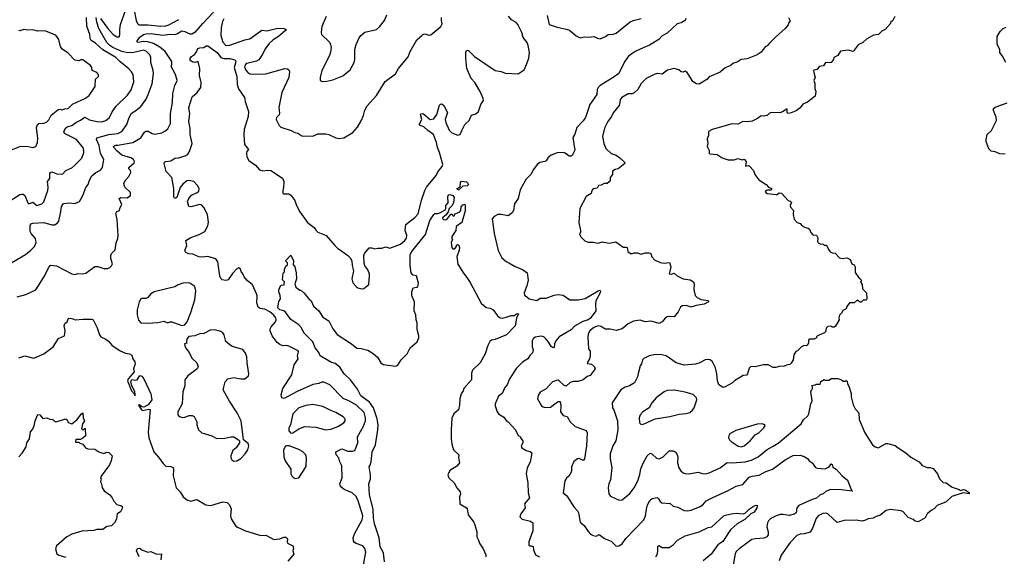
# Model space of a CAD drawing. Extents: x 2057697 to 2160550, y 827490 to 1016834.
# Tile 272 of 509: x 2111313 to 2121157, y 899000 to 904364. Entities that reach past the tile are written whole.
import ezdxf

# ---------------------------------------------------------------- set-up
doc = ezdxf.new("R2010")
doc.units = 0

msp = doc.modelspace()

# ---------------------------------------------------------------- linework, layer by layer
at = {"layer": '0CON20XD'}
for points in [[(2111287.3, 901592.7), (2111375, 901616), (2111473.8, 901665), (2111561.1, 901798.9), (2111600, 901885), (2111620.9, 901909.1), (2111680, 901905), (2111835, 901824.5), (2111865, 901815.7), (2111895, 901826.9), (2111945, 901822.5), (2111975, 901830.8), (2112065, 901897.5), (2112095, 901896.7), (2112155, 901876.7), (2112195, 901877.5), (2112215, 901887.5), (2112232.5, 901905), (2112240, 901925), (2112223.3, 901976.7), (2112223, 902007), (2112230, 902025), (2112267.7, 902062.3), (2112276.4, 902133.6), (2112293.8, 902175), (2112296.2, 902205), (2112288.8, 902365), (2112274.2, 902425), (2112284.2, 902445.8), (2112310, 902455), (2112318, 902485), (2112335.8, 902515), (2112306, 902575), (2112324.5, 902585.5), (2112386.8, 902583.2), (2112422.5, 902605), (2112422.5, 902635), (2112365, 902691.2), (2112354.3, 902725), (2112368, 902755), (2112404.2, 902795), (2112422.9, 902835), (2112420.8, 902855), (2112403.8, 902873.8), (2112403.1, 902885), (2112456.1, 902933.9), (2112460.8, 902945), (2112450.8, 902965), (2112425, 902983.5), (2112335, 903010), (2112285, 903053.8), (2112254.4, 903085), (2112251.4, 903095), (2112275, 903111.1), (2112295, 903109.4), (2112445, 903137.5), (2112525, 903184.3), (2112559.6, 903240.4), (2112575, 903251.1), (2112598.3, 903248.3), (2112638.8, 903225), (2112665, 903218.1), (2112735, 903234.2), (2112765, 903249.2), (2112795, 903273.8), (2112820.8, 903325), (2112820, 903425), (2112840, 903535), (2112845.6, 903625), (2112865, 903707.5), (2112886.2, 903755), (2112872, 903815), (2112826, 903895), (2112833.4, 903916.6), (2112833.8, 903945), (2112767.2, 904045), (2112715, 904090.8), (2112649.6, 904125), (2112595, 904141.8), (2112553.3, 904146.7), (2112495, 904135.7), (2112484.4, 904145), (2112515, 904189.5), (2112551.9, 904215), (2112577.1, 904222.9), (2112625.2, 904225.2), (2112745, 904210.8), (2112815, 904220), (2112865, 904217.4), (2112885, 904222.2), (2112935, 904251.5), (2112965, 904246.4), (2112991.5, 904231.5), (2113015, 904221.5), (2113035, 904222), (2113074.7, 904245.3), (2113143.4, 904326.6), (2113251.3, 904438.7)], [(2112121.4, 904375), (2112195.4, 904275), (2112249.2, 904215), (2112285, 904192.7), (2112306.2, 904193.8), (2112315.5, 904215), (2112314.5, 904265), (2112320.8, 904315), (2112374.1, 904465)], [(2112453.3, 904475), (2112476.7, 904356.7), (2112490, 904325), (2112505, 904313.5), (2112595, 904313.4), (2112725, 904299.2), (2112775, 904303.6), (2112805, 904312), (2112905, 904365.9)], [(2111190.4, 902535), (2111315, 902615.2), (2111335, 902621.1), (2111348.4, 902618.4), (2111364.3, 902605), (2111395, 902532.5), (2111403.8, 902523.8), (2111445, 902541.2), (2111485, 902506.2), (2111535, 902524.2), (2111555, 902543.8), (2111595.3, 902655), (2111598.4, 902685), (2111590.6, 902745), (2111613.1, 902775), (2111615.6, 902825), (2111622.7, 902837.3), (2111635, 902841.4), (2111685, 902823.1), (2111739.5, 902820.5), (2111773.8, 902855), (2111835, 902884.4), (2111865, 902908.1), (2111935, 902981.2), (2111955.4, 903035), (2111949.8, 903079.8), (2111880, 903165), (2111761.9, 903225), (2111754.6, 903245), (2111775, 903284.3), (2111793.3, 903295), (2111835.3, 903304.7), (2111875, 903336.9), (2111922.1, 903357.9), (2111965, 903390.9), (2112011.7, 903361.7), (2112084.4, 903345.6), (2112135, 903344.4), (2112172.9, 903357.1), (2112211.4, 903385), (2112238.7, 903441.3), (2112278.9, 903501.1), (2112390, 903610), (2112427.6, 903662.4), (2112455.7, 903744.3), (2112448.1, 903815), (2112432.4, 903842.4), (2112405, 903871.4), (2112314.7, 903944.7), (2112275.5, 903985), (2112144.1, 904064.1), (2112069.8, 904129.8), (2112026.6, 904156.6), (2112018.2, 904175), (2112014.5, 904215), (2111985, 904300), (2111980, 904385)], [(2111235, 901937.5), (2111371.7, 902018.3), (2111425, 902059.2), (2111461.4, 902095), (2111478.5, 902135), (2111470.9, 902175), (2111426.2, 902225), (2111416.2, 902245), (2111418.2, 902305), (2111425, 902322.9), (2111445, 902329.6), (2111555, 902337.3), (2111635, 902312.9), (2111665, 902314.3), (2111694.2, 902335), (2111705, 902351.2), (2111725.5, 902445), (2111731.4, 902495), (2111751.9, 902528.1), (2111815, 902532.5), (2111865, 902528.1), (2111912.1, 902547.9), (2111945.8, 902605), (2111974.6, 902685.4), (2111996.9, 902715), (2112010.2, 902759.8), (2112035, 902802), (2112075, 902837.1), (2112121.3, 902858.7), (2112142.5, 902885), (2112152.9, 902965), (2112121.2, 903025), (2112106.2, 903105), (2112080.3, 903165), (2112085, 903184.4), (2112205, 903217.8), (2112294.3, 903225.7), (2112334.2, 903245.8), (2112382.9, 903315), (2112402.7, 903375), (2112427.5, 903425), (2112474.7, 903455.3), (2112523.1, 903496.9), (2112579.2, 903570.8), (2112596.4, 903615), (2112637.4, 903722.6), (2112650, 903825), (2112647.9, 903855), (2112622.7, 903935), (2112624.5, 903985), (2112613.3, 904013.3), (2112581.4, 904045), (2112555, 904058.5), (2112455, 904035.7), (2112395, 904032.7), (2112335, 904047), (2112244.7, 904085), (2112213.5, 904105), (2112184.9, 904134.9), (2112105.2, 904275), (2112085, 904340), (2112079.3, 904385)], [(2114087.1, 900647.1), (2113957, 900577), (2113932.5, 900585), (2113926.2, 900615), (2113945, 900676), (2114032.2, 900815), (2114058.2, 900915), (2114096.9, 900975), (2114092, 901005), (2114100, 901045), (2114096.7, 901055), (2114005, 901100), (2113985, 901106.2), (2113945, 901104), (2113915, 901115.8), (2113888.1, 901138.1), (2113838, 901205), (2113816.2, 901255), (2113816, 901275), (2113826, 901295), (2113871.9, 901345), (2113877.8, 901365), (2113874.4, 901385), (2113851.9, 901415), (2113812.9, 901445), (2113765, 901468.8), (2113716.9, 901476.9), (2113698.5, 901488.5), (2113685.5, 901535), (2113688.6, 901605), (2113681.9, 901625), (2113639.4, 901715), (2113587.8, 901757.8), (2113556.2, 901795), (2113543.3, 901825), (2113526.1, 901846.1), (2113520.7, 901870.7), (2113505, 901882.5), (2113485, 901873.3), (2113441.7, 901828.3), (2113398.2, 901761.8), (2113375, 901757.8), (2113336.7, 901765), (2113325.5, 901775.5), (2113315.6, 901805), (2113294.2, 901945), (2113274.5, 901974.5), (2113195, 901997.5), (2113135, 901988.8), (2113105, 901991.8), (2113045, 902018.9), (2113003.2, 902023.2), (2112973.3, 902035), (2112963.3, 902055), (2112984.2, 902105), (2112975, 902158), (2113024.6, 902185.4), (2113106.7, 902215), (2113163.3, 902245), (2113195, 902302.5), (2113201.2, 902338.8), (2113191.5, 902415), (2113155, 902487.1), (2113135, 902508.6), (2113115, 902515.7), (2113025, 902494.4), (2113002.5, 902495), (2112992, 902545), (2113003.6, 902576.4), (2113029.5, 902610.5), (2113088, 902635), (2113105, 902650), (2113105.9, 902675), (2113089.1, 902705), (2113053.5, 902745), (2113005, 902757.2), (2112985, 902754.6), (2112945, 902720.5), (2112916.7, 902685), (2112885, 902586.2), (2112875, 902578.6), (2112861.1, 902581.1), (2112853.6, 902593.6), (2112854.4, 902675), (2112835.7, 902785), (2112776.2, 902845), (2112756.7, 902925), (2112761.7, 902938.3), (2112773.6, 902946.4), (2112825.8, 902954.2), (2112865, 902979.2), (2112905, 902981.9), (2112973.3, 903005), (2112995, 903020.8), (2113010.6, 903045), (2113036.2, 903125), (2113016, 903215), (2113016.7, 903275), (2113005.3, 903345), (2113013.9, 903423.9), (2113003.2, 903485), (2113021.9, 903538.1), (2113036.7, 903593.3), (2113086.5, 903635), (2113123.5, 903685), (2113128.2, 903735), (2113109.1, 903805), (2113115.7, 903875), (2113097, 903947), (2113063.2, 903936.8), (2113045, 903938.1), (2113017.5, 903957.5), (2113016.7, 903975), (2113030, 903995), (2113061.2, 904015), (2113078, 904035), (2113092.5, 904075), (2113115, 904083.8), (2113155, 904086.7), (2113176.4, 904103.6), (2113195, 904104), (2113285.7, 904035.7), (2113325.2, 903985.2), (2113355, 903975.9), (2113414.6, 903974.6), (2113462.5, 903962.5), (2113471.2, 903955), (2113474, 903944), (2113457.3, 903885), (2113484.2, 903795), (2113486.5, 903715), (2113502, 903672), (2113562.2, 903585), (2113566.9, 903545), (2113602.2, 903445), (2113597.5, 903395), (2113557.3, 903265), (2113553.3, 903215), (2113560.6, 903115), (2113601.2, 903065), (2113584, 903045), (2113579.2, 903025), (2113585, 902992.5), (2113605.6, 902955.6), (2113669.1, 902909.1), (2113712.1, 902862.1), (2113745, 902852.9), (2113795, 902859.2), (2113822.5, 902855), (2113939.5, 902779.5), (2113952.5, 902745), (2113950, 902685), (2113942.5, 902655), (2113945, 902630), (2113955, 902622.5), (2114005, 902622.5), (2114025, 902610), (2114064, 902555), (2114080.4, 902505), (2114115, 902442.9), (2114189.3, 902335), (2114257.1, 902287.1), (2114276.1, 902256.1), (2114295, 902238.5), (2114377.3, 902207.3), (2114462.5, 902105), (2114492.5, 902075), (2114519.3, 902059.3), (2114595, 902007.5), (2114617.5, 901985), (2114632.5, 901955), (2114637, 901907), (2114651.2, 901855), (2114633.6, 901773.6), (2114643.3, 901735), (2114676.1, 901696.1), (2114694.1, 901684.1), (2114735, 901673.3), (2114755, 901677.5), (2114803.6, 901716.4), (2114810, 901805), (2114810, 901825), (2114791.7, 901871.7), (2114766.4, 901896.4), (2114757, 901927), (2114752.5, 902005), (2114760, 902025), (2114808.3, 902081.7), (2114835, 902082.5), (2114865, 902073.8), (2114895, 902081.2), (2114935, 902081.2), (2114975, 902093.8), (2115015, 902081.2), (2115118.9, 902121.1), (2115165, 902157.5), (2115179.8, 902180.2), (2115184.5, 902205), (2115165.5, 902255), (2115172.2, 902315), (2115265, 902386.7), (2115295.8, 902424.2), (2115330.2, 902559.8), (2115362.5, 902655), (2115380.4, 902689.6), (2115475.4, 902805), (2115495, 902841.4), (2115536.7, 902895), (2115544.4, 902915), (2115510, 903035), (2115489.6, 903085), (2115480.4, 903135), (2115449.5, 903215), (2115394.8, 903254.8), (2115355, 903293.1), (2115315.8, 903305.8), (2115306.2, 903315), (2115334.5, 903365), (2115320.8, 903415), (2115325, 903423.3), (2115345, 903425.6), (2115355, 903420), (2115417.1, 903367.1), (2115455, 903373.1), (2115483.3, 903415), (2115510, 903510), (2115520.5, 903519.5), (2115535, 903521.2), (2115554, 903505), (2115590.6, 903435), (2115567.5, 903365), (2115574.5, 903335), (2115608.2, 903258.2), (2115635, 903232.5), (2115695, 903210), (2115716, 903215), (2115734.5, 903255.5), (2115762.9, 903315), (2115805.6, 903355), (2115830.9, 903409.1), (2115875, 903424.2), (2115900, 903445), (2115924.5, 903515.5), (2115948.8, 903555), (2115946.2, 903575), (2115917.5, 903645), (2115865, 903735.8), (2115827.4, 903777.4), (2115783.3, 903875), (2115772, 903975), (2115772.7, 904037.3), (2115781.2, 904055), (2115795, 904060), (2115805, 904054.2), (2115860.8, 903995), (2116066.1, 903856.1), (2116125, 903846.2), (2116165, 903828.8), (2116295, 903822.5), (2116355, 903862), (2116381.5, 903915), (2116402.3, 903977.7), (2116410, 904035), (2116397.1, 904107.1), (2116385, 904134.4), (2116345.4, 904185), (2116332.1, 904235), (2116294.6, 904314.6), (2116275, 904334.3), (2116231.5, 904361.5), (2116198.3, 904398.3)], [(2113355, 904372.2), (2113341.8, 904345), (2113328.8, 904285), (2113324.6, 904205), (2113345, 904138), (2113373.8, 904105), (2113415, 904108.2), (2113565, 904161.9), (2113615, 904172.5), (2113735, 904260), (2113785, 904251.5), (2113895, 904279.2), (2113955, 904276.9), (2113976.7, 904265), (2113972, 904255), (2113900, 904195), (2113847.9, 904162.1), (2113808, 904125), (2113769.4, 904075), (2113738.3, 904011.7), (2113705, 903963.1), (2113682, 903948), (2113585, 903926), (2113570, 903915), (2113561.7, 903891.7), (2113575, 903858.8), (2113595, 903836), (2113615, 903824), (2113645, 903820), (2113775, 903821.5), (2113965, 903875.8), (2113992, 903872), (2114002.5, 903862.5), (2114009.2, 903845), (2114004, 903785), (2113934.2, 903635), (2113904.2, 903485.8), (2113912, 903425), (2113907.3, 903412.7), (2113880, 903385), (2113876.2, 903365), (2113906.2, 903305), (2113925, 903288.8), (2114027.3, 903257.3), (2114065, 903236.7), (2114095, 903228.8), (2114134.1, 903204.1), (2114245, 903201.2), (2114295, 903224), (2114375, 903223.8), (2114405, 903216), (2114475, 903182), (2114505, 903176), (2114555, 903182), (2114642.5, 903235), (2114690.5, 903289.5), (2114726.1, 903353.9), (2114751.2, 903405), (2114765, 903460), (2114785.9, 903504.1), (2114878.8, 903605), (2114966.2, 903745), (2115068.8, 903821.2), (2115101.2, 903875), (2115197, 903993), (2115218, 904045), (2115285, 904162.5), (2115333.3, 904205), (2115345, 904216.7), (2115365, 904223.3), (2115405, 904208.8), (2115425, 904213.3), (2115522.5, 904295), (2115538.3, 904321.7), (2115528.8, 904355), (2115531.2, 904385)], [(2114376, 904395), (2114335, 904297.5), (2114327.5, 904235), (2114332, 904215), (2114408.9, 904138.9), (2114421.9, 904115), (2114427.5, 904085), (2114421.2, 904038.8), (2114409.2, 904005), (2114334.3, 903855), (2114317.5, 903785), (2114318.3, 903758.3), (2114336.4, 903746.4), (2114385, 903750), (2114445, 903762.5), (2114545, 903802.9), (2114616.4, 903863.6), (2114655.8, 903935), (2114664, 903965), (2114663.9, 904066.1), (2114676.7, 904115), (2114703.3, 904175), (2114724.1, 904205.9), (2114765, 904240), (2114880, 904265), (2114908.8, 904291.2), (2114958.8, 904355), (2114985, 904412.5)], [(2117973.8, 904375), (2117966, 904355), (2117925, 904332.2), (2117885, 904321.2), (2117785, 904230), (2117737.2, 904202.8), (2117703, 904167), (2117611.1, 904108.9), (2117547.8, 904082.2), (2117465, 904045.7), (2117400.7, 903999.3), (2117358, 903942), (2117302, 903825), (2117247.5, 903785), (2117115.8, 903705), (2117097.8, 903685), (2117086.9, 903665), (2117084.5, 903615), (2117014.7, 903515), (2116970.4, 903385), (2116947.8, 903352.2), (2116883.9, 903285), (2116861.9, 903218.1), (2116842.9, 903187.1), (2116861.6, 903058.4), (2116836.5, 903005), (2116825, 902998.5), (2116805, 903000.4), (2116765, 903029.5), (2116745, 903036.4), (2116687.2, 903032.8), (2116625, 903011.1), (2116595.6, 902985), (2116576.2, 902953.8), (2116563.6, 902946.4), (2116513.9, 902936.1), (2116485, 902915.7), (2116448.9, 902865), (2116422.9, 902815), (2116373.1, 902765), (2116315, 902663.3), (2116297.5, 902575), (2116258.3, 902521.7), (2116251.2, 902455), (2116237.7, 902432.3), (2116195, 902403.3), (2116125, 902417.5), (2116093, 902417), (2116055, 902397.5), (2116037, 902373), (2116057.1, 902225), (2116097.8, 902055), (2116134.6, 901984.6), (2116175, 901945.8), (2116203.3, 901935), (2116265.7, 901895.7), (2116338.3, 901868.3), (2116386.7, 901835), (2116395, 901760), (2116382.5, 901705), (2116355.8, 901635), (2116360.9, 901610.9), (2116382.9, 901592.9), (2116405, 901573.8), (2116484.2, 901555.8), (2116515, 901578.5), (2116575, 901580.9), (2116655, 901610), (2116695, 901616.7), (2116745, 901608.8), (2116814.3, 901564.3), (2116895, 901563.1), (2116965, 901575.7), (2117095, 901652.2), (2117115, 901660), (2117121.2, 901655), (2117117.9, 901635), (2117073.1, 901555), (2117069.2, 901515), (2117073.8, 901455), (2117015, 901377.6), (2116995, 901364.7), (2116942, 901348), (2116858.3, 901301.7), (2116825.2, 901264.8), (2116705.6, 901195), (2116674.4, 901155), (2116661.4, 901125), (2116655, 901087.5), (2116647.7, 901082.3), (2116625, 901096.2), (2116596.5, 901146.5), (2116572.4, 901172.4)], [(2116586, 904405), (2116607.5, 904315), (2116685, 904288), (2116775, 904268.8), (2116809.7, 904259.7), (2116875, 904204), (2116915, 904184), (2116956.1, 904193.9), (2116995, 904189.2), (2117055, 904196), (2117088.3, 904178.3), (2117115, 904172.5), (2117168.8, 904195), (2117195, 904214.3), (2117245, 904218.1), (2117275, 904230.6), (2117417.7, 904342.3), (2117445, 904356.7), (2117525, 904376.7)], [(2120062.7, 904397.3), (2120042.5, 904355), (2120020, 904335), (2120020, 904325), (2119965, 904267.5), (2119930.7, 904249.3), (2119897.5, 904215), (2119850, 904210), (2119779.3, 904170.7), (2119742.5, 904135), (2119697, 904113), (2119645, 904047.5), (2119595, 904060), (2119520, 904050), (2119492.5, 904005), (2119452.5, 903985), (2119450, 903965), (2119425, 903937.5), (2119405, 903931.2), (2119370, 903935), (2119348.3, 903901.7), (2119305, 903896.7), (2119285, 903867.5), (2119255, 903860), (2119250, 903855), (2119252.5, 903835), (2119266.7, 903785), (2119252.5, 903755), (2119263.3, 903725), (2119263.3, 903675), (2119272.5, 903645), (2119265, 903600), (2119190.7, 903539.3), (2119141.7, 903518.3), (2119116.4, 903483.6), (2119075, 903453.3), (2119025, 903432.5), (2118995, 903427.5), (2118987.5, 903435), (2118985, 903472.5), (2118938.3, 903441.7), (2118913.9, 903433.9), (2118825, 903437.5), (2118805, 903427.5), (2118785, 903407.5), (2118745, 903400), (2118725, 903402.5), (2118690, 903375), (2118635, 903350), (2118585, 903343.3), (2118543.9, 903346.1), (2118495, 903321.2), (2118435, 903324), (2118235, 903267.5), (2118200, 903245), (2118200, 903205), (2118186.4, 903173.6), (2118191.2, 903125), (2118186.7, 903095), (2118206.7, 903055), (2118205, 903030), (2118213.6, 903023.6), (2118285, 903016.7), (2118335, 902982.5), (2118395, 902963.3), (2118456.1, 902963.9), (2118495, 902976.7), (2118535, 902962.5), (2118555, 902970), (2118576.1, 902946.1), (2118570, 902900), (2118595, 902907.5), (2118609.3, 902899.3), (2118650, 902855), (2118662.5, 902815), (2118701.7, 902761.7), (2118775, 902717.5), (2118800.7, 902690.7), (2118830, 902675), (2118830, 902665), (2118821.7, 902658.3), (2118785, 902660), (2118767.5, 902645), (2118772.5, 902635), (2118785, 902627.5), (2118875, 902617.5), (2118885, 902617.5), (2118905, 902632.5), (2118928.3, 902628.3), (2118997, 902557), (2119015, 902550), (2119030, 902535), (2119017.5, 902505), (2119018.3, 902488.3), (2119050, 902455), (2119047.5, 902415), (2119055, 902370), (2119087, 902337), (2119115, 902327.5), (2119135, 902302.5), (2119158.3, 902288.3), (2119195, 902280), (2119208.3, 902268.3), (2119222.5, 902235), (2119243.9, 902213.9), (2119280, 902210), (2119291.7, 902181.7), (2119288.8, 902145), (2119295, 902133.3), (2119315, 902123.3), (2119345, 902120), (2119355, 902110), (2119378.3, 902108.3), (2119397.5, 902065), (2119415, 902042.5), (2119435, 902033.3), (2119465, 902030), (2119510, 901985), (2119535, 901977.5), (2119585, 901983.3), (2119615, 901967.5), (2119632.5, 901925), (2119655, 901912.5), (2119666.2, 901895), (2119666.4, 901836.4), (2119704, 901784), (2119720, 901775), (2119730, 901755), (2119720, 901745), (2119736.4, 901716.4), (2119737.5, 901675), (2119777.5, 901635), (2119782.5, 901575), (2119775, 901560), (2119745, 901560), (2119725, 901540), (2119715, 901540), (2119685, 901560), (2119655, 901532.5), (2119610, 901535), (2119583, 901497), (2119576.4, 901473.6), (2119541.7, 901458.3), (2119532.5, 901435), (2119509.3, 901410.7), (2119502.5, 901385), (2119506.4, 901363.6), (2119469.3, 901300.7), (2119455, 901290), (2119435, 901290), (2119425, 901300), (2119393, 901297), (2119375, 901280), (2119370, 901245), (2119360, 901235), (2119290, 901205), (2119280, 901195), (2119280, 901185), (2119255, 901170), (2119205, 901170), (2119198.3, 901161.7), (2119200, 901135), (2119189.3, 901110.7), (2119175, 901103.3), (2119155, 901107.5), (2119130, 901095), (2119090, 901055), (2119073.6, 901046.4), (2119052.5, 901015), (2119047.5, 900965), (2119025, 900930), (2119011.7, 900918.3), (2118978.3, 900911.7)], [(2119000, 904385), (2119016.4, 904353.6), (2119003.3, 904335), (2118997.5, 904312.5), (2118966.2, 904275), (2118869.1, 904190.9), (2118809.7, 904130.3)], [(2111215, 903057.7), (2111315, 903096.5), (2111385, 903098.6), (2111445, 903086.9), (2111473.3, 903095), (2111492, 903135), (2111494.3, 903175.7), (2111480.6, 903285), (2111492.5, 903315), (2111505, 903325.7), (2111555, 903328.1), (2111579.8, 903340.2), (2111605.8, 903364.2), (2111629.4, 903410.6), (2111695, 903464), (2111715, 903468.8), (2111735, 903463.8), (2111765, 903474), (2111797.5, 903475), (2111841.7, 903518.3), (2111970.3, 903579.7), (2112006.2, 903605), (2112068.8, 903695), (2112071.7, 903768.3), (2112102.5, 903795), (2112102.5, 903815), (2112083.3, 903835), (2112037, 903857), (2112033.3, 903885), (2112020, 903905), (2111945, 903961.2), (2111925, 903963.3), (2111905, 903953.8), (2111865, 903960), (2111795, 904032), (2111738.8, 904068.8), (2111721.2, 904095), (2111705.9, 904165.9), (2111675, 904210), (2111565, 904254), (2111495, 904248.1), (2111445, 904263.8), (2111395, 904260), (2111355, 904265.6), (2111315, 904253.3), (2111305, 904256.7)], [(2121170.8, 903935), (2121139.1, 903999.1), (2121112, 904035), (2121111.2, 904065), (2121084.2, 904115), (2121086, 904195), (2121113.8, 904245), (2121146, 904275), (2121175, 904290.6)], [(2118809.7, 904130.3), (2118785.8, 904104.2), (2118766.1, 904093.9), (2118725, 904040), (2118685.7, 904014.3), (2118586.8, 903973.2), (2118525, 903966), (2118485, 903940), (2118450.5, 903929.5), (2118415.9, 903904.1), (2118365.9, 903884.1), (2118315, 903840), (2118207.7, 903792.3), (2118182.3, 903767.7), (2118105, 903720), (2118075, 903722.5), (2118042.5, 903745), (2117985, 903837.5), (2117965, 903850), (2117945, 903840), (2117925, 903843.3), (2117901.7, 903861.7), (2117855, 903876.7), (2117790.5, 903859.5), (2117735, 903818.8), (2117686.1, 903826.1), (2117655, 903816.7), (2117575, 903777.5), (2117525, 903727.5), (2117493.8, 903665), (2117455, 903634), (2117435, 903624), (2117395, 903621.2), (2117332.5, 903585), (2117317.5, 903565), (2117313.6, 903536.4), (2117306.7, 903505), (2117246.4, 903433.6), (2117228.8, 903395), (2117194.3, 903345.7), (2117161.2, 903278.8), (2117140, 903195), (2117152.5, 903125), (2117174, 903075), (2117225, 903027.1), (2117275, 903009.2), (2117313.4, 902983.4), (2117359.5, 902939.5), (2117363.3, 902925), (2117295, 902873.3), (2117265, 902866.7), (2117241.2, 902848.8), (2117240, 902815), (2117217.5, 902785), (2117216.7, 902755), (2117207.7, 902742.3), (2117185, 902727.5), (2117155, 902726.7), (2117125, 902710), (2117100, 902705), (2117085, 902680), (2117045, 902672.5), (2117032.5, 902655), (2117025, 902627.5), (2116977.5, 902595), (2116913.3, 902475), (2116902.5, 902335), (2116920, 902255), (2116920, 902235), (2116911.7, 902228.3), (2116910, 902215), (2116920, 902205), (2116920, 902195), (2116963, 902153), (2116995, 902140), (2117045, 902140), (2117095, 902130), (2117137, 902143), (2117205, 902131.2), (2117273, 902143), (2117345, 902090), (2117375, 902090), (2117387.5, 902085), (2117392.5, 902045), (2117425, 902023.3), (2117455, 902032.5), (2117485, 902033.3), (2117525, 902020), (2117567, 902033), (2117605, 902032.5), (2117622.5, 902025), (2117633.9, 901993.9), (2117660, 901965), (2117716.4, 901936.4), (2117755, 901931.2), (2117808.3, 901938.3), (2117824, 901895), (2117807.5, 901825), (2117825, 901818.8), (2117855, 901830), (2117885, 901802.5), (2117945, 901772.5), (2118015, 901762.5), (2118050, 901745), (2118057.5, 901725), (2118053.3, 901665), (2118066.4, 901606.4), (2118086.4, 901586.4), (2118125, 901566.2), (2118195, 901555.8), (2118200, 901545), (2118155, 901518.8), (2118075, 901506), (2118025, 901490), (2117975, 901507.5), (2117935, 901502), (2117919.5, 901490.5), (2117897.5, 901445), (2117855, 901393.3), (2117805, 901397.5), (2117785, 901392.5), (2117765, 901380), (2117735, 901343.8), (2117705, 901326.7), (2117625, 901351.2), (2117565, 901342), (2117515, 901361.2), (2117450.8, 901349.2), (2117395, 901323.3), (2117337.9, 901272.1), (2117277, 901257), (2117215, 901270.8), (2117165, 901271.4), (2117125, 901296.7), (2117095, 901302.2), (2117053.9, 901286.1), (2117014, 901255), (2116996.2, 901225), (2116992, 901195), (2117000, 901075), (2117015, 901050), (2117017.1, 901005), (2117009.4, 900975), (2116986.7, 900935), (2116988.3, 900928.3), (2117029.3, 900919.3), (2117060, 900895), (2117066.2, 900875), (2117015, 900807.5), (2116985, 900796.7), (2116945, 900764.2), (2116895, 900746), (2116846.4, 900746.4), (2116815, 900737.1), (2116775, 900700), (2116755, 900707.5), (2116705, 900753.8), (2116695, 900758.8), (2116675, 900756.7), (2116635, 900740), (2116577.3, 900672.7), (2116515, 900638.8), (2116495, 900607.5), (2116491.4, 900575), (2116531.2, 900505), (2116545, 900493.8), (2116566.1, 900486.1), (2116618.8, 900491.2), (2116676.2, 900535), (2116695, 900548.8), (2116715.7, 900545.7), (2116721.9, 900505), (2116720, 900445), (2116745, 900407.5), (2116785, 900398.8), (2116816.2, 900345), (2116865, 900298.8), (2116975.6, 900255.6), (2116988, 900235), (2116980, 900105), (2116960.4, 899975), (2116945, 899958.1), (2116905, 899976), (2116890, 899975), (2116854.2, 899945.8), (2116828.8, 899895), (2116831.2, 899855), (2116823.8, 899835), (2116805.7, 899804.3), (2116778.8, 899781.2), (2116762, 899755), (2116746.2, 899635), (2116784.3, 899604.3), (2116853.2, 899493.2), (2116890, 899455), (2116900, 899435), (2116915, 899342.5), (2116955, 899307.5), (2116995, 899247.5), (2117020.7, 899220.7), (2117045, 899206.7), (2117075, 899200), (2117105, 899216.2), (2117158.7, 899178.7), (2117225, 899150.6), (2117275, 899102), (2117304.1, 899105.9), (2117335, 899124), (2117373.9, 899176.1), (2117554.4, 899365), (2117571.1, 899405), (2117578.1, 899471.9), (2117590, 899515), (2117612.4, 899557.6), (2117635, 899578), (2117685, 899586.2), (2117700, 899575), (2117716.1, 899546.1), (2117734.2, 899534.2), (2117815, 899528), (2117845, 899501.2), (2117891.7, 899491.7), (2117955, 899458), (2117985, 899454), (2118025, 899459.2), (2118115, 899496.2), (2118141.2, 899515), (2118176.4, 899553.6), (2118242, 899588), (2118395, 899656), (2118475, 899700), (2118541.5, 899718.5), (2118605, 899790), (2118635, 899800.5), (2118705, 899810.9), (2118766.9, 899843.1), (2118839.1, 899870.9), (2118965, 899964), (2119025, 899998.8), (2119045, 900006), (2119115, 900011.2), (2119157.3, 899997.3), (2119188.8, 899978.8), (2119206.7, 899955), (2119235, 899933.3), (2119268.8, 899888.8), (2119285, 899879.2), (2119365, 899875.6), (2119406.7, 899895), (2119425, 899922.5), (2119435, 899917.5), (2119442.3, 899892.3), (2119475, 899872), (2119535, 899802.5), (2119590.3, 899760.3), (2119627.3, 899667.3), (2119637.5, 899655), (2119635, 899650), (2119525.6, 899664.4), (2119422.6, 899667.4), (2119375, 899650), (2119345, 899625.6), (2119315, 899613.1), (2119278.5, 899581.5), (2119235, 899568.8), (2119102.3, 899507.7), (2119082.1, 899485), (2119076.4, 899435), (2119055, 899419.2), (2119005, 899406.8), (2118945, 899419.1), (2118915, 899418.2), (2118875.4, 899404.6), (2118823.5, 899376.5), (2118798, 899355), (2118788, 899335), (2118782.5, 899295), (2118796.7, 899245), (2118797.5, 899215), (2118783.3, 899195), (2118755, 899180), (2118670, 899175), (2118633.2, 899166.8), (2118505, 899075.7), (2118475, 899048), (2118464.4, 899025), (2118445.8, 898915)], [(2121165, 903019.2), (2121113.2, 903023.2), (2121065, 903043.3), (2121025, 903050), (2121002.3, 903072.3), (2120976.2, 903145), (2120974, 903165), (2120985, 903217.5), (2121030, 903255), (2121080, 903355), (2121075, 903390), (2121048.8, 903455), (2121047.5, 903475), (2121065, 903488.8), (2121185, 903531.2)], [(2115695, 902660), (2115687.5, 902675), (2115718.3, 902691.7), (2115720, 902735), (2115731.7, 902748.3), (2115781.7, 902741.7), (2115795, 902730), (2115800, 902715), (2115788.3, 902701.7), (2115745, 902700), (2115705, 902662.5), (2115695, 902660)], [(2114961.9, 898945), (2114950, 899035), (2114917.8, 899095), (2114905.6, 899185), (2114859.3, 899325), (2114850.5, 899385), (2114848.1, 899468.1), (2114808.9, 899618.9), (2114802.5, 899725), (2114819.2, 899775), (2114820, 899815), (2114807.5, 899895), (2114818.6, 899911.4), (2114827.3, 899942.7), (2114838.1, 900045), (2114870, 900115), (2114894.5, 900264.5), (2114896.4, 900315), (2114887.5, 900375), (2114850.8, 900485), (2114810.1, 900540.1), (2114722.9, 900605), (2114689.8, 900669.8), (2114619.1, 900765), (2114558.2, 900825), (2114515, 900890.8), (2114465.5, 900925.5), (2114425, 900941.4), (2114316, 901005), (2114305, 901036.7), (2114268.6, 901085), (2114244.6, 901144.6), (2114152.9, 901235), (2114131.2, 901285), (2114105, 901313.8), (2114025, 901367.1), (2113971.7, 901441.7), (2113953.4, 901453.4), (2113913.3, 901465), (2113894.7, 901485), (2113904.4, 901545.6), (2113920, 901575), (2113918.3, 901608.3), (2113903.6, 901643.6), (2113903.8, 901665), (2113925, 901710), (2113957, 901713), (2113960, 901745), (2113940, 901765), (2113948.3, 901831.7), (2113960, 901845), (2113960, 901875), (2113968.3, 901881.7), (2113971.7, 901898.3), (2113990, 901915), (2113990, 901935), (2113970, 901955), (2114025, 902010), (2114050, 901955), (2114048.3, 901918.3), (2114062.5, 901895), (2114076, 901835), (2114080, 901775), (2114063.3, 901725), (2114075, 901690), (2114115, 901660), (2114125, 901660), (2114155, 901632.5), (2114203.6, 901573.6), (2114227.5, 901555), (2114249.3, 901499.3), (2114303.3, 901455), (2114345, 901390), (2114405, 901352.5), (2114442.9, 901275), (2114488.1, 901218.1), (2114632, 901122), (2114685, 901081.4), (2114727.7, 901077.7), (2114795, 901060), (2114847, 901027), (2114889.3, 900989.3), (2114925, 900934), (2114947.8, 900917.8), (2115075, 900901.9), (2115095, 900912), (2115126.5, 900963.5), (2115185.7, 901025), (2115216.2, 901085), (2115286.6, 901143.4), (2115303.8, 901185), (2115303.9, 901203.9), (2115286.4, 901266.4), (2115285.7, 901335), (2115275.8, 901365), (2115272.1, 901412.1), (2115256, 901455), (2115260.6, 901545), (2115235, 901602.5), (2115232.5, 901645), (2115247.5, 901685), (2115285, 901688.8), (2115294.2, 901695.8), (2115301.2, 901728.8), (2115280, 901805), (2115245, 901811.1), (2115225.5, 901835), (2115215.8, 901905), (2115215.4, 901985.4), (2115216.5, 902015), (2115235, 902048), (2115370, 902215), (2115415, 902357.5), (2115455, 902417.5), (2115465, 902427.5), (2115495, 902427.5), (2115520, 902435), (2115566.7, 902463.3), (2115572.5, 902475), (2115572.5, 902505), (2115598.3, 902531.7), (2115594.3, 902595.7), (2115605, 902613.3), (2115615, 902616.2), (2115642.5, 902605), (2115657.5, 902585), (2115650, 902535), (2115636.7, 902505), (2115607.5, 902475), (2115598.3, 902441.7), (2115576.7, 902413.3), (2115542.5, 902385), (2115540, 902375), (2115550, 902365), (2115575, 902362.5), (2115583, 902367), (2115625, 902420), (2115638.3, 902418.3), (2115640, 902405), (2115655, 902400), (2115667, 902423), (2115715, 902442.5), (2115723.8, 902456.2), (2115728, 902492), (2115745, 902512.5), (2115765, 902520), (2115767.7, 902507.7), (2115766, 902454), (2115733.9, 902336.1), (2115676.2, 902295), (2115673.3, 902255), (2115632.5, 902195), (2115633, 902173), (2115640, 902165), (2115627.5, 902135), (2115632.5, 902085), (2115645, 902072.5), (2115665, 902072.5), (2115676.4, 902093.6), (2115685, 902112.5), (2115695, 902117.5), (2115705, 902110), (2115710, 902085), (2115706.7, 902055), (2115683.3, 901995), (2115695, 901920), (2115749.2, 901829.2), (2115785, 901786.9), (2115815.7, 901735.7), (2115925, 901530), (2115975, 901486.7), (2116015, 901480), (2116047.5, 901465), (2116090, 901405), (2116115, 901384), (2116135, 901381.2), (2116175, 901388.8), (2116225, 901408), (2116255, 901407.5), (2116285, 901426.2), (2116300, 901425), (2116280.7, 901379.3), (2116266.7, 901305), (2116180.8, 901215), (2116065, 901165.8), (2116030.9, 901159.1), (2116013, 901147), (2115992.9, 901107.1), (2115966.6, 901023.4), (2115915.5, 900935), (2115840.3, 900859.7), (2115830.5, 900829.5), (2115828.8, 900765), (2115752.3, 900677.7), (2115746.2, 900655), (2115726.2, 900625), (2115712, 900575), (2115709.5, 900510.5), (2115698.8, 900465), (2115653.3, 900425), (2115635, 900380), (2115625.8, 900265), (2115627.1, 900175), (2115635, 900120), (2115651.2, 900065), (2115702.5, 900015), (2115698.8, 899985), (2115710, 899935), (2115685, 899901.2), (2115615, 899856.7), (2115593.3, 899815), (2115603.8, 899785), (2115656.7, 899735), (2115685, 899683.3), (2115716.7, 899645), (2115720, 899625), (2115710, 899595), (2115713.3, 899525), (2115780, 899485), (2115786.7, 899475), (2115796.7, 899415), (2115851.7, 899341.7), (2115865, 899313.3), (2115884.4, 899245), (2115884.4, 899195), (2115897.5, 899167.5), (2115911.9, 899125), (2115946, 899075), (2115972.7, 899012.7), (2115972.5, 898995)], [(2112935, 901306.7), (2112965, 901313.3), (2112987.7, 901342.3), (2113025, 901437.5), (2113062.9, 901565), (2113075.6, 901654.4), (2113065, 901696), (2113015, 901729.2), (2112995, 901734.3), (2112945, 901730), (2112897, 901713), (2112865, 901694.3), (2112657.5, 901645), (2112623.3, 901625), (2112595, 901587.5), (2112575, 901577.5), (2112535, 901577.5), (2112525, 901572.5), (2112506.7, 901545), (2112486.2, 901465), (2112486.2, 901415), (2112500.5, 901360.5), (2112524.1, 901334.1), (2112595, 901330), (2112695, 901335.7), (2112755, 901351.2), (2112795, 901332.5), (2112816.7, 901343.3), (2112835, 901343.8), (2112935, 901306.7)], [(2111305, 900984), (2111365, 901002.9), (2111455, 900980), (2111555, 901023.3), (2111647.5, 901095), (2111702.3, 901177.7), (2111760, 901205), (2111766.7, 901255), (2111756.7, 901305), (2111763.9, 901326.1), (2111786.1, 901343.9), (2111796.4, 901373.6), (2111805, 901380), (2111835, 901376.2), (2111866.4, 901363.6), (2111945, 901371.2), (2112035, 901370), (2112047.5, 901365), (2112088.8, 901285), (2112111.2, 901215), (2112125, 901192.5), (2112175, 901171.2), (2112200.9, 901150.9), (2112235, 901110), (2112317.5, 901055), (2112371.2, 901031.2), (2112412.5, 901025), (2112435, 901010), (2112443.8, 900975), (2112464.2, 900944.2), (2112469.2, 900925), (2112451.2, 900875), (2112456.2, 900845), (2112444.5, 900825.5), (2112397.8, 900775), (2112392.2, 900755), (2112432.5, 900655), (2112460, 900620), (2112465, 900603.8), (2112469.2, 900615), (2112464.2, 900645.8), (2112433.7, 900703.7), (2112423.8, 900746.2), (2112435, 900765.7), (2112465, 900761.1), (2112486.2, 900765), (2112515, 900806.5), (2112535, 900801.1), (2112555, 900772.2), (2112624, 900625), (2112634.1, 900565), (2112596.2, 900513.8), (2112555, 900490.7), (2112532.9, 900492.9), (2112505, 900518), (2112503.1, 900505), (2112530.4, 900465), (2112545, 900456.8), (2112605, 900470.6), (2112616.9, 900466.9), (2112597.9, 900242.1), (2112605.7, 900185), (2112652.9, 900045), (2112701.7, 899991.7), (2112747.1, 899927.1), (2112775, 899901.2), (2112825, 899898.8), (2112847.3, 899887.3), (2112852, 899865), (2112846.2, 899805), (2112876, 899685), (2112916.2, 899645), (2112946.2, 899595), (2112985, 899563.8), (2113025, 899552), (2113085, 899566.2), (2113172.5, 899515), (2113225, 899506), (2113345, 899543.3), (2113387.7, 899537.7), (2113411.2, 899515), (2113426.7, 899475), (2113420, 899405), (2113426.7, 899375), (2113475, 899302.5), (2113489.5, 899289.5), (2113570, 899255), (2113725, 899206.7), (2113775, 899211.2), (2113855, 899166.2), (2113915, 899174.4), (2113955, 899191.1), (2113975, 899190), (2113991.2, 899175), (2113987.5, 899145), (2113992, 899132), (2114044.2, 899104.2), (2114049.2, 899085), (2114043.3, 899055), (2114055, 899020), (2113995, 898952.5)], [(2113455, 899950.8), (2113485, 899952.5), (2113524.3, 899975.7), (2113568, 900025), (2113593.8, 900065), (2113602.5, 900105), (2113596.4, 900126.4), (2113550, 900165), (2113527.5, 900355), (2113486, 900435), (2113410.7, 900550.7), (2113348.8, 900665), (2113366.7, 900745), (2113395, 900772.5), (2113455, 900786.2), (2113525, 900773.8), (2113565, 900773.3), (2113600, 900805), (2113602.5, 900825), (2113586, 900935), (2113583.8, 900995), (2113571.7, 901031.7), (2113545, 901066.7), (2113438.3, 901098.3), (2113412.5, 901115), (2113375, 901147.5), (2113356.7, 901215), (2113343, 901233), (2113325, 901246.7), (2113275, 901260), (2113225, 901263.3), (2113155, 901226.2), (2113115, 901223.3), (2113065, 901203.3), (2113003, 901197), (2112982.5, 901175), (2112980, 901145), (2112985, 901130), (2112960, 901125), (2112963.3, 901105), (2112975, 901080), (2113008.5, 901038.5), (2113035, 900980), (2113085.3, 900935.3), (2113097.7, 900895), (2113087.7, 900872.3), (2112995, 900802.2), (2112965.7, 900765), (2112962.9, 900705), (2112944.3, 900645), (2112936, 900525), (2112894, 900445), (2112894.1, 900414.1), (2112908.3, 900398.3), (2112945, 900388.8), (2112965, 900390), (2113006.1, 900406.1), (2113036.1, 900406.1), (2113058.3, 900398.3), (2113083.3, 900345), (2113083.8, 900315), (2113102.3, 900262.3), (2113134.1, 900234.1), (2113234.3, 900204.3), (2113285, 900178), (2113365, 900180), (2113423.6, 900193.6), (2113453.6, 900193.6), (2113500, 900165), (2113510, 900155), (2113510, 900135), (2113475.9, 900084.1), (2113445, 900057.5), (2113423.8, 900005), (2113423.8, 899985), (2113432.9, 899962.9), (2113455, 899950.8)], [(2116572.4, 901172.4), (2116552.5, 901192.5), (2116525, 901199.2), (2116465, 901188.6), (2116446.2, 901175), (2116438, 901155), (2116436.2, 901095), (2116445.8, 901065), (2116440, 901035), (2116413.2, 901006.8), (2116394, 900975), (2116338.3, 900941.7), (2116280.2, 900879.8), (2116209.2, 900775), (2116187.8, 900712.2), (2116164.3, 900685.7), (2116135, 900626.7), (2116100.3, 900599.7), (2116066.2, 900525), (2116066.7, 900505), (2116086.7, 900445), (2116100, 900425), (2116151.7, 900391.7), (2116175, 900356.7), (2116195, 900343.3), (2116270, 900265), (2116295, 900207.5), (2116320, 900195), (2116320, 900185), (2116343.3, 900155), (2116343.3, 900135), (2116327.5, 900105), (2116332.5, 900085), (2116376.4, 900056.4), (2116415.9, 900045.9), (2116432.5, 900035), (2116415, 899940), (2116386.7, 899885), (2116376.7, 899825), (2116393.6, 899733.6), (2116396.7, 899635), (2116411.2, 899585), (2116358.8, 899525), (2116366.2, 899485), (2116323.3, 899425), (2116313.3, 899395), (2116335, 899370), (2116420.5, 899350.5), (2116444.2, 899334.2), (2116444.3, 899255.7), (2116403.6, 899143.6), (2116402, 899112), (2116413.3, 899103.3), (2116425.9, 899105.9), (2116445, 899097.5), (2116450, 899065), (2116470, 899015), (2116510, 898995)], [(2118978.3, 900911.7), (2118955, 900900), (2118905, 900896.7), (2118873.6, 900886.4), (2118845, 900886.7), (2118795, 900912.5), (2118747, 900913), (2118665, 900893.8), (2118623, 900897), (2118605, 900880), (2118590, 900825), (2118578.3, 900811.7), (2118545, 900807.5), (2118460, 900755), (2118440, 900735), (2118365, 900692.5), (2118345, 900687.5), (2118301.2, 900715), (2118288.6, 900755), (2118284, 900825), (2118269.2, 900885), (2118240.8, 900945), (2118215, 900964.2), (2118195, 900968.6), (2118165, 900964.3), (2118112.5, 900935), (2118070.3, 900919.7), (2117955, 900910), (2117876.7, 900935), (2117775, 901002), (2117715.8, 901015.8), (2117655, 901014), (2117605, 901004), (2117552.5, 900977.5), (2117540, 900965), (2117530, 900925), (2117516.1, 900903.9), (2117494, 900815), (2117491.2, 900795), (2117458, 900735), (2117411.2, 900705), (2117365, 900690.6), (2117322, 900665), (2117236.7, 900535), (2117241.2, 900485), (2117254.3, 900464.3), (2117290.6, 900355), (2117293.8, 900265), (2117273.3, 900155), (2117244.6, 900105.4), (2117216.5, 900025), (2117215.5, 899975), (2117233.4, 899883.4), (2117218.2, 899765), (2117202.2, 899725), (2117197.1, 899685), (2117204.4, 899624.4), (2117220.9, 899600.9), (2117305, 899560), (2117335, 899563.3), (2117412.6, 899627.4), (2117457.1, 899685), (2117493.3, 899755), (2117511.3, 899818.7), (2117522.5, 899875), (2117545, 899932), (2117585, 900003.3), (2117615, 900030), (2117633.3, 900025), (2117680.3, 899980.3), (2117705, 899973.8), (2117745, 899992.5), (2117807.3, 900052.7), (2117845, 900053.8), (2117865, 900043.9), (2117883.1, 900025), (2117892.2, 899995), (2117889.4, 899935), (2117904.3, 899884.3), (2117923.8, 899855), (2117946.7, 899835), (2117967, 899827), (2118004.3, 899825.7), (2118095, 899841.9), (2118135, 899827.1), (2118165, 899824.4), (2118205, 899835.6), (2118315, 899884.4), (2118385, 899938.6), (2118435, 899935.6), (2118565, 899944.1), (2118628.8, 899961.2), (2118695.3, 899994.7), (2118785, 900068.9), (2118845, 900101.9), (2118895, 900131.5), (2119126.2, 900323.8), (2119147.5, 900365), (2119191.2, 900405), (2119202, 900425), (2119223.8, 900525), (2119236.2, 900555), (2119222.5, 900645), (2119227.5, 900665), (2119240, 900675), (2119240, 900695), (2119231.7, 900708.3), (2119267, 900713), (2119275, 900720), (2119315, 900720), (2119321.7, 900748.3), (2119355, 900767.5), (2119365, 900760), (2119405, 900760), (2119425, 900777.5), (2119495, 900777.5), (2119530, 900765), (2119545, 900750), (2119565, 900750), (2119575, 900757.5), (2119585, 900750), (2119587.5, 900725), (2119601.7, 900701.7), (2119626.1, 900626.1), (2119626.2, 900595), (2119646.2, 900515), (2119666.2, 900475), (2119702, 900435), (2119705.9, 900365.9), (2119761.2, 900235), (2119838.8, 900115), (2119865, 900093.8), (2119895, 900083.3), (2119974.1, 900125.9), (2119988.3, 900128.3), (2120065, 900106.7), (2120095, 900082.5), (2120173.6, 900033.6), (2120221.7, 899991.7), (2120305, 899942.5), (2120336.4, 899906.4), (2120385, 899886.7), (2120416.4, 899886.4), (2120446.1, 899876.1), (2120487.5, 899825), (2120507.5, 899775), (2120545, 899737.5), (2120575, 899732.5), (2120635, 899690), (2120705.9, 899665.9), (2120715, 899657.5), (2120751.9, 899668.1), (2120765, 899665.7), (2120805, 899638), (2120806.2, 899625), (2120745, 899633.8), (2120633, 899597), (2120576.1, 899543.9), (2120485, 899506.7), (2120455, 899472.5), (2120425, 899457.5), (2120387, 899423), (2120366.4, 899383.6), (2120297, 899343), (2120265, 899350), (2120245.9, 899365.9), (2120195.9, 899385.9), (2120145, 899443.3), (2120125, 899453.3), (2120015, 899466), (2119975, 899456), (2119911.2, 899408.8), (2119875, 899398.8), (2119845, 899380), (2119795, 899373.3), (2119768, 899362), (2119735, 899350), (2119675, 899362.5), (2119555, 899356.7), (2119485, 899338.8), (2119395, 899422.5), (2119375, 899429.2), (2119342.1, 899427.9), (2119296.6, 899403.4), (2119275, 899378.8), (2119237.9, 899282.1), (2119215, 899240), (2119155, 899223.8), (2119115, 899222), (2119082.3, 899207.7), (2119015, 899137.9), (2118925, 899010.6), (2118904.5, 898955.5)], [(2114748.5, 898895), (2114772.6, 899042.6), (2114765, 899078.8), (2114745, 899102.9), (2114676.4, 899126.4), (2114658.7, 899138.7), (2114650, 899155), (2114648.1, 899185), (2114659.4, 899225), (2114737.1, 899365), (2114743.1, 899405), (2114695.5, 899555), (2114676.4, 899596.4), (2114635.4, 899635.4), (2114557.3, 899667.3), (2114518.7, 899698.7), (2114514.4, 899725), (2114536.4, 899783.6), (2114533.1, 899905), (2114513.6, 899945), (2114502.9, 899985), (2114478.1, 900015), (2114474, 900045), (2114535, 900072.7), (2114595, 900049.7), (2114640.9, 900049.1), (2114665, 900056.2), (2114692.9, 900135), (2114690.4, 900195), (2114748.8, 900301.2), (2114771, 900355), (2114770.8, 900385), (2114756.6, 900436.6), (2114679.4, 900509.4), (2114605, 900552.3), (2114546, 900576), (2114415, 900714.2), (2114355, 900740), (2114335, 900742), (2114302.2, 900727.8), (2114244, 900716), (2114087.1, 900647.1)], [(2117525, 900317.5), (2117555, 900323.8), (2117666.9, 900373.1), (2117813.2, 900396.8), (2117905, 900419.4), (2117974.3, 900425.7), (2118011.7, 900438.3), (2118039.7, 900460.3), (2118056.9, 900483.1), (2118083.8, 900565), (2118080, 900585), (2118046.8, 900616.8), (2117965, 900641.4), (2117855, 900659.4), (2117785.7, 900655.7), (2117756.2, 900645), (2117675, 900584.2), (2117632.9, 900535), (2117605.3, 900484.7), (2117542.5, 900445), (2117517.1, 900415), (2117507.5, 900385), (2117511.2, 900335), (2117525, 900317.5)], [(2114025, 900230), (2114045, 900233.3), (2114104.5, 900275.5), (2114165, 900295.6), (2114275, 900292.1), (2114375, 900263.5), (2114425, 900271.1), (2114493.6, 900296.4), (2114553.3, 900335), (2114567.3, 900352.7), (2114566, 900375), (2114546.7, 900395), (2114475, 900436.9), (2114425, 900455.6), (2114345, 900498.5), (2114245, 900515.6), (2114175, 900508.5), (2114105, 900482.5), (2114042.2, 900425), (2114020, 900315), (2114003.8, 900285), (2114002.5, 900255), (2114025, 900230)], [(2111306.2, 899995), (2111338.8, 900031.2), (2111376.2, 900095), (2111385, 900132.5), (2111410, 900175), (2111421.2, 900245), (2111442.7, 900267.3), (2111456.7, 900303.3), (2111467.7, 900352.3), (2111495, 900416.7), (2111515, 900412.5), (2111545, 900376.7), (2111585, 900383.3), (2111615, 900370), (2111645, 900367.5), (2111660, 900350), (2111673.9, 900343.9), (2111775, 900372.5), (2111787.5, 900365), (2111797, 900337), (2111835, 900323.8), (2111885.6, 900364.4), (2111931.2, 900425), (2111945, 900432.5), (2111948, 900385), (2111960, 900355), (2111940, 900325), (2111930, 900275), (2111945, 900260), (2111961.7, 900278.3), (2111968.3, 900278.3), (2111970, 900205), (2111945, 900180), (2111921.7, 900168.3), (2111875, 900167.5), (2111871.7, 900141.7), (2111905, 900140), (2111915, 900130), (2111945, 900120), (2111970, 900085), (2111993.6, 900073.6), (2112065, 900070), (2112105, 900042.5), (2112155, 900027.5), (2112180.7, 900039.3), (2112205, 900038.8), (2112236.2, 900005), (2112228.8, 899955), (2112211.2, 899915), (2112128.3, 899801.7), (2112122.5, 899785), (2112126.7, 899776.7), (2112122.5, 899745), (2112132.5, 899725), (2112137.5, 899685), (2112157.5, 899655), (2112213, 899613), (2112237.5, 899585), (2112255, 899550), (2112285, 899517.5), (2112325, 899506.7), (2112338, 899498), (2112342.5, 899485), (2112322.5, 899445), (2112287.5, 899425), (2112279.3, 899370.7), (2112260, 899335), (2112230, 899305), (2112183.9, 899296.1), (2112143, 899267), (2112085, 899266.7), (2112055, 899256.7), (2111935, 899251.2), (2111835, 899222.5), (2111785, 899195.7), (2111681.9, 899105), (2111672.1, 899075), (2111684.6, 899024.6), (2111705, 899010.6), (2111775, 898990)], [(2118525, 900095.6), (2118555, 900103.1), (2118615.4, 900154.6), (2118665, 900214.2), (2118701.2, 900235), (2118753.8, 900285), (2118767.5, 900305), (2118762.5, 900315), (2118735, 900323.8), (2118685, 900320), (2118471.5, 900258.5), (2118413.8, 900225), (2118402, 900205), (2118400.8, 900185), (2118408, 900165), (2118425, 900145.8), (2118495, 900101.1), (2118525, 900095.6)], [(2114068.3, 899778.3), (2114105, 899783.3), (2114176.4, 899896.4), (2114181.2, 899985), (2114173.3, 900015), (2114138.8, 900048.8), (2114105, 900066.2), (2114007.5, 900105), (2113980, 900105), (2113970.7, 900099.3), (2113950, 900065), (2113953.3, 899995), (2113966.7, 899955), (2114025, 899870), (2114022.5, 899825), (2114032.5, 899805), (2114055, 899782.5), (2114068.3, 899778.3)], [(2117673.3, 898995), (2117688, 899025), (2117694.2, 899055), (2117692.9, 899095), (2117702, 899108), (2117735, 899089.2), (2117805, 899087.1), (2117845.5, 899114.5), (2117890, 899160), (2117965, 899205.6), (2118105, 899245.7), (2118195, 899287.5), (2118233.3, 899295), (2118355, 899407.1), (2118425, 899424.5), (2118475, 899429.4), (2118547.5, 899425), (2118565, 899432.5), (2118605, 899471.5), (2118655, 899505.5), (2118675, 899511.9), (2118689.1, 899509.1), (2118683.3, 899485), (2118655, 899441.4), (2118621.2, 899425), (2118561.3, 899368.7), (2118485.4, 899324.6), (2118418.8, 899265), (2118341.5, 899148.5), (2118294.2, 899115), (2118227.6, 899022.4), (2118146, 898955)], [(2112506.7, 898995), (2112482.5, 899055), (2112491.7, 899078.3), (2112515, 899080), (2112533.3, 899063.3), (2112595, 899040), (2112625, 899047.5), (2112675, 899023.3), (2112705, 899020), (2112730, 899025), (2112723.3, 898965)]]:
    msp.add_lwpolyline(points, dxfattribs=at)

doc.saveas('drawing.dxf')
